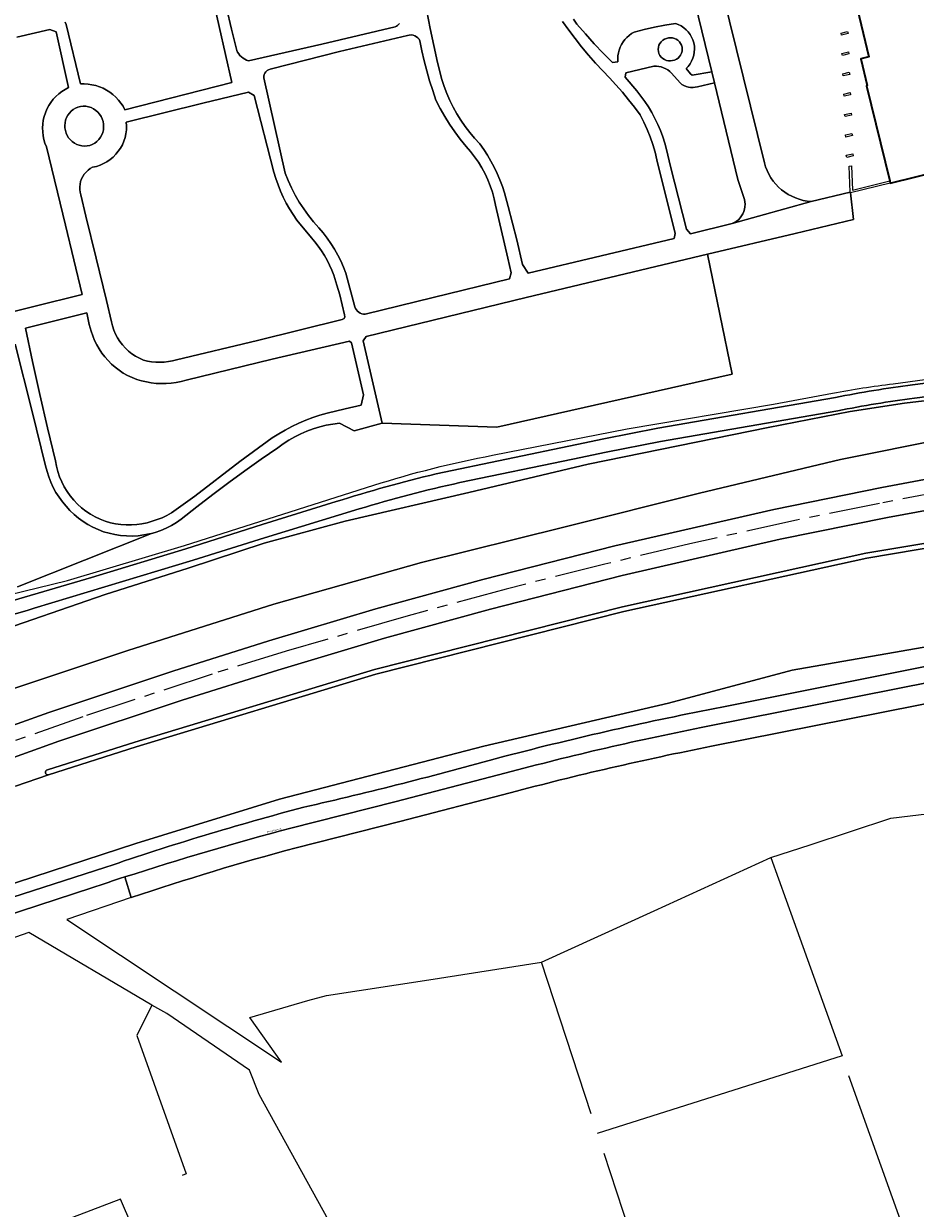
# Model space of a CAD drawing. Header units: metres. Extents: x 197700 to 204338, y 317132 to 325229.
# Tile 417 of 656: x 200906 to 201081, y 318689 to 318921. Entities that reach past the tile are written whole.
import ezdxf
from ezdxf.enums import TextEntityAlignment as Align

# ---------------------------------------------------------------- set-up
doc = ezdxf.new("R2010")
doc.units = ezdxf.units.M
doc.linetypes.add('AM-AS', pattern=[16, 10, -2, 2, -2])
for name, color, linetype, lineweight in [('B-WE-AM-AS_SPOOR-G', 10, 'AM-AS', 18), ('B-WE-GR-BEPLANTING_CULTUUR_BOSPLANTSOEN-GV', 90, 'Continuous', 18), ('B-WE-GR-BOS_LOOF-GV', 40, 'Continuous', 13), ('B-WE-GR-GRAS-GV', 60, 'Continuous', 13), ('B-WE-IE-TERREINAFSCHEIDING_KUNSTMATIG_HEKWERK-G', 20, 'IE-TERREINAFSCHEIDING-KUNSTMATIG', 18), ('B-WE-IE-TERREINAFSCHEIDING_KUNSTMATIG_MUUR-G', 90, 'IE-TERREINAFSCHEIDING-KUNSTMATIG-DICHT', 18), ('B-WE-OG-BEBOUWING-GV', 7, 'Continuous', 35), ('B-WE-OG-TERREIN_CULTUURSCHEIDING-GV', 7, 'Continuous', 18), ('B-WE-OG-TERREIN_ERF-GV', 7, 'Continuous', 18), ('B-WE-OG-TOPOGRAFIE-T18', 10, 'Continuous', 18), ('B-WE-OG-WATER_GREPPEL-GV', 160, 'Continuous', 18), ('B-WE-OG-WEG-GV', 7, 'Continuous', 18), ('B-WE-VH-VERHARDING_ASFALT-GV', 252, 'Continuous', 18), ('B-WE-VH-VERHARDING_HALFVERHARDING-GV', 252, 'Continuous', 18)]:
    doc.layers.add(name, color=color, linetype=linetype, lineweight=lineweight)
doc.styles.add('NLCS-ISO-M200-T18', font='NLCS-ISO.ttf', dxfattribs={"height": 0.36})
doc.linetypes.add('IE-TERREINAFSCHEIDING-KUNSTMATIG', pattern='A,4,[82,NLCS.SHX,S=0.75,R=90,X=0,Y=0],4,-2', length=10)
doc.linetypes.add('IE-TERREINAFSCHEIDING-KUNSTMATIG-DICHT', pattern='A,8,-1,[82,NLCS.SHX,S=0.75,R=90,X=0,Y=0],-1', length=10)

msp = doc.modelspace()

# ---------------------------------------------------------------- linework, layer by layer
at = {"layer": 'B-WE-AM-AS_SPOOR-G'}
msp.add_lwpolyline([(201334.499, 318851.432), (201275.287, 318849.166), (201243.394, 318847.756), (201206.819, 318845.335), (201178.77, 318842.707), (201156.926, 318840.227), (201132.675, 318836.967), (201103.228, 318832.383), (201087.95, 318829.675), (201073.56, 318826.955), (201057.281, 318823.647), (201036.345, 318819.034), (201019.605, 318815.027), (201000.23, 318810.138), (200980.562, 318804.768), (200957.03, 318797.915), (200942.503, 318793.444), (200917.088, 318785.065), (200891.846, 318776.163), (200872.012, 318768.62), (200835.228, 318754.104), (200701.474, 318699.68)], dxfattribs=at)
at = {"layer": 'B-WE-GR-BEPLANTING_CULTUUR_BOSPLANTSOEN-GV'}
for points in [[(201201.556, 318823.328), (201202.956, 318823.565), (201209.391, 318828.548), (201193.338, 318832.968), (201167.269, 318829.789), (201111.414, 318822.986), (201071.085, 318816.211), (201023.341, 318805.704), (200974.671, 318793.407), (200927.602, 318779.129), (200910.376, 318773.69), (200903.863, 318771.437)], [(200902.919, 318770.128), (200861.597, 318755.313), (200824.008, 318741.624), (200800.591, 318733.18), (200758.067, 318716.556), (200748.56, 318712.17), (200738.648, 318708.18), (200742.749, 318696.423), (200748.767, 318698.61), (200784.159, 318712.402), (200823.306, 318725.894), (200855.241, 318735.914), (200890.814, 318748.21), (200927.515, 318760.204), (200955.748, 318768.883), (200995.834, 318779.295), (201032.13, 318787.72), (201056.408, 318794.235), (201111.948, 318803.871), (201137.59, 318808.507), (201158.796, 318813.297), (201184.797, 318818.582), (201197.979, 318822.724), (201201.556, 318823.328)]]:
    msp.add_lwpolyline(points, dxfattribs=at)
at = {"layer": 'B-WE-GR-BOS_LOOF-GV'}
for points in [[(201099.039, 318849.07), (201078.456, 318846.61), (201067.773, 318844.981), (201051.674, 318841.866), (201016.366, 318834.679), (200992.886, 318829.071), (200968.628, 318823.459), (200952.716, 318819.17), (200937.798, 318814.231), (200921.484, 318809.043), (200898.313, 318801.105)], [(200772.208, 318738.952), (200780.402, 318741.45), (200789.014, 318744.108), (200805.026, 318750.63), (200821.05, 318758.217), (200836.431, 318764.568), (200867.424, 318776.5), (200890.667, 318785.578), (200896.727, 318788.286), (200898.372, 318788.89), (200925.966, 318798.103), (200954.64, 318807.175), (200983.642, 318815.36), (201011.543, 318822.279), (201038.221, 318828.993), (201065.913, 318835.582), (201107.347, 318843.889)], [(201107.347, 318843.889), (201065.913, 318835.582), (201038.221, 318828.993), (201011.543, 318822.279), (200983.642, 318815.36), (200954.64, 318807.175), (200925.966, 318798.103), (200898.372, 318788.89), (200896.727, 318788.286), (200890.667, 318785.578), (200867.424, 318776.5), (200836.431, 318764.568), (200821.05, 318758.217), (200805.026, 318750.63), (200789.014, 318744.108), (200780.402, 318741.45), (200772.208, 318738.952)], [(200748.624, 318722.023), (200776.701, 318734.078), (200783.779, 318737.117), (200803.322, 318744.367), (200845.215, 318761.244), (200869.561, 318770.893), (200891.717, 318779.207), (200910.422, 318785.931), (200934.778, 318794.041), (200953.651, 318799.948), (200974.683, 318806.263), (200995.638, 318812.013), (201021.613, 318818.652), (201052.78, 318825.784), (201074.019, 318830.083), (201089.756, 318832.989)], [(200910.152, 318774.647), (200927.312, 318780.065), (200974.408, 318794.352), (201023.116, 318806.658), (201070.898, 318817.174), (201111.274, 318823.956), (201167.151, 318830.762), (201193.25, 318833.945)], [(201105.065, 318829.655), (201075.159, 318824.192), (201054.044, 318819.918), (201023.025, 318812.82), (200997.175, 318806.213), (200976.34, 318800.496), (200955.41, 318794.211), (200936.622, 318788.331), (200912.385, 318780.261), (200893.786, 318773.575), (200871.72, 318765.294), (200847.441, 318755.672), (200805.577, 318738.807), (200780.854, 318728.012), (200780.847, 318728.009), (200774.209, 318725.111), (200799.81, 318735.124), (200839.052, 318750.213), (200902.468, 318773.075)], [(200903.863, 318771.437), (200910.376, 318773.69)]]:
    msp.add_lwpolyline(points, dxfattribs=at)
msp.add_lwpolyline([(200910.376, 318773.69, -0.9701131), (200910.152, 318774.647)], format="xyb", dxfattribs=at)
at = {"layer": 'B-WE-GR-GRAS-GV'}
for points in [[(201198.541, 318812.039), (201143.697, 318799.833), (201121.507, 318795.347), (201040.593, 318779.269)], [(201001.027, 318770.131), (200979.37, 318764.486), (200958.99, 318759.328)], [(200918.879, 318751.488), (200862.773, 318733.173), (200864.227, 318729.401), (200891.598, 318658.361)], [(200926.639, 318749.578), (200925.34, 318753.607)]]:
    msp.add_lwpolyline(points, dxfattribs=at)
for points in [[(201040.593, 318779.269, 0.0164054), (201001.027, 318770.131)], [(200958.99, 318759.328, 0.0155715), (200926.639, 318749.578)], [(200925.34, 318753.607, 0.0026048), (200918.879, 318751.488)]]:
    msp.add_lwpolyline(points, format="xyb", dxfattribs=at)
at = {"layer": 'B-WE-IE-TERREINAFSCHEIDING_KUNSTMATIG_HEKWERK-G'}
for points in [[(201076.259, 318850.455), (201096.825, 318853.222), (201113.912, 318855.599)], [(200997.574, 318836.402), (201024.006, 318841.582), (201052.738, 318846.467), (201064.358, 318848.569)], [(200891.02, 318806.207), (200914.136, 318811.788), (200937.109, 318818.685), (200974.283, 318830.527)], [(200926.639, 318749.578), (200913.984, 318745.273), (200956.098, 318717.249), (200949.898, 318726.014), (200961.317, 318729.357), (200964.98, 318730.343), (200985.042, 318733.433), (201007.182, 318736.881), (201029.307, 318746.952), (201052.217, 318757.429), (201059.943, 318759.944), (201075.754, 318765.166), (201095.854, 318767.587), (201103.467, 318748.759), (201114.181, 318722.556), (201131.15, 318681.167), (201116.459, 318676.955)], [(201052.217, 318757.429), (201056.717, 318744.882), (201066.201, 318718.511), (201018.102, 318703.229)], [(200930.661, 318728.429), (200906.516, 318742.738), (200881.248, 318733.889)], [(201016.923, 318707.134), (201007.182, 318736.881)], [(200933.028, 318670.606), (200924.485, 318690.355), (200902.053, 318681.803), (200882.821, 318733.007), (200874.761, 318730.242), (200871.622, 318729.188), (200870.106, 318728.604)], [(200930.661, 318728.429), (200927.691, 318722.494), (200937.382, 318695.324), (200936.643, 318694.986)], [(201028.489, 318653.599), (201012.892, 318649.51), (200984.208, 318642.062), (200977.94, 318663.442), (200951.721, 318710.913), (200949.842, 318715.69), (200933.601, 318726.815), (200930.661, 318728.429)], [(201082.948, 318671.595), (201080.238, 318679.118), (201067.567, 318714.591)], [(201019.409, 318699.364), (201025.613, 318680.414), (201033.87, 318654.859), (201028.489, 318653.599)]]:
    msp.add_lwpolyline(points, dxfattribs=at)
for points in [[(201064.358, 318848.569, -0.0173141), (201076.259, 318850.455)], [(200974.283, 318830.527, -0.0303618), (200997.574, 318836.402)]]:
    msp.add_lwpolyline(points, format="xyb", dxfattribs=at)
at = {"layer": 'B-WE-IE-TERREINAFSCHEIDING_KUNSTMATIG_MUUR-G'}
for points in [[(201066.114, 318918.893), (201066.019, 318919.299), (201067.281, 318919.608), (201067.383, 318919.19)], [(201066.291, 318914.892), (201066.188, 318915.299), (201067.457, 318915.606), (201067.552, 318915.211)], [(201066.451, 318910.894), (201066.359, 318911.301), (201067.621, 318911.605), (201067.723, 318911.182)], [(201066.623, 318906.886), (201066.523, 318907.296), (201067.791, 318907.599), (201067.888, 318907.194)], [(201066.791, 318902.883), (201066.7, 318903.294), (201067.968, 318903.6), (201068.073, 318903.167)], [(201066.956, 318898.88), (201066.857, 318899.292), (201068.125, 318899.594), (201068.223, 318899.184)], [(201067.125, 318894.884), (201067.026, 318895.296), (201068.297, 318895.595), (201068.393, 318895.189)]]:
    msp.add_lwpolyline(points, close=True, dxfattribs=at)
for points in [[(201067.824, 318888.076), (201067.598, 318893.191), (201068.028, 318893.21), (201068.237, 318888.465), (201075.571, 318890.254)], [(201075.672, 318889.841), (201067.84, 318887.936)], [(201067.824, 318888.076), (201067.83, 318887.934), (201067.84, 318887.936)]]:
    msp.add_lwpolyline(points, dxfattribs=at)
at = {"layer": 'B-WE-OG-BEBOUWING-GV'}
msp.add_lwpolyline([(201068.822, 318925.546), (201071.46, 318914.649), (201069.884, 318914.251), (201071.166, 318908.977), (201071.012, 318908.937), (201075.571, 318890.254), (201075.672, 318889.841), (201085.477, 318892.231), (201084.577, 318896.062), (201091.935, 318897.841), (201092.869, 318894.044), (201107.43, 318897.596), (201105.628, 318904.999), (201096.188, 318943.767)], dxfattribs=at)
at = {"layer": 'B-WE-OG-TERREIN_CULTUURSCHEIDING-GV'}
for points in [[(201131.171, 318854.134), (201119.147, 318852.675), (201111.591, 318851.621), (201080.408, 318847.597)], [(200889.019, 318801.801), (200889.828, 318800.92), (200891.136, 318799.497), (200887.023, 318798.13), (200898.313, 318801.105), (200921.484, 318809.043), (200937.798, 318814.231), (200952.716, 318819.17), (200968.628, 318823.459), (200992.886, 318829.071), (201016.366, 318834.679), (201051.674, 318841.866), (201067.773, 318844.981), (201078.456, 318846.61), (201099.039, 318849.07)], [(201065.361, 318845.135), (201030.529, 318839.114), (201019.898, 318837.026), (201013.354, 318835.628), (200991.14, 318831.035)], [(200971.378, 318825.871), (200952.776, 318820.193), (200938.79, 318815.782), (200907.538, 318806.356)], [(201197.672, 318815.943), (201142.866, 318803.746), (201120.721, 318799.269), (201039.821, 318783.194)], [(201040.593, 318779.269), (201121.507, 318795.347), (201143.697, 318799.833), (201198.541, 318812.039)], [(201000, 318773.997), (200998.755, 318773.664), (200978.376, 318768.36), (200957.962, 318763.194)], [(200958.99, 318759.328), (200979.37, 318764.486), (201001.027, 318770.131)], [(200925.34, 318753.607), (200926.639, 318749.578)]]:
    msp.add_lwpolyline(points, dxfattribs=at)
for points in [[(201080.408, 318847.597, 0.0187504), (201065.361, 318845.135)], [(200991.14, 318831.035, 0.0200449), (200971.378, 318825.871)], [(200907.538, 318806.356, -0.0246848), (200889.019, 318801.801)], [(201039.821, 318783.194, 0.0163994), (201000, 318773.997)], [(201001.027, 318770.131, -0.0164054), (201040.593, 318779.269)], [(200957.962, 318763.194, 0.0129807), (200925.34, 318753.607)], [(200926.639, 318749.578, -0.0155715), (200958.99, 318759.328)]]:
    msp.add_lwpolyline(points, format="xyb", dxfattribs=at)
at = {"layer": 'B-WE-OG-TERREIN_ERF-GV'}
for points in [[(201096.188, 318943.767), (201105.628, 318904.999), (201107.43, 318897.596), (201092.869, 318894.044), (201085.477, 318892.231), (201075.672, 318889.841), (201075.571, 318890.254), (201071.012, 318908.937), (201071.166, 318908.977), (201069.884, 318914.251), (201071.46, 318914.649), (201068.822, 318925.546)], [(201013.459, 318922.03), (201014.133, 318921.075), (201015.795, 318919.116), (201017.511, 318917.203), (201019.279, 318915.338), (201021.097, 318913.522), (201022.161, 318913.652), (201022.148, 318914.238), (201022.19, 318914.823), (201022.289, 318915.401), (201022.442, 318915.968), (201022.648, 318916.516), (201022.906, 318917.043), (201023.213, 318917.543), (201023.566, 318918.011), (201023.962, 318918.443), (201024.397, 318918.836), (201024.868, 318919.185), (201025.371, 318919.487), (201027.372, 318920.002), (201029.39, 318920.453), (201031.422, 318920.841), (201033.466, 318921.164), (201034.042, 318920.959), (201034.591, 318920.687), (201035.104, 318920.354), (201035.575, 318919.963), (201035.997, 318919.519), (201036.364, 318919.03), (201036.671, 318918.5), (201036.915, 318917.939), (201037.091, 318917.353), (201037.197, 318916.75), (201037.232, 318916.139), (201037.195, 318915.528), (201037.087, 318914.925), (201036.91, 318914.34), (201036.665, 318913.779), (201036.357, 318913.25), (201035.988, 318912.761), (201035.565, 318912.319), (201036.438, 318911.31), (201036.803, 318911.031), (201040.623, 318911.674), (201033.346, 318941.556)], [(201033.346, 318941.556), (201040.623, 318911.674), (201041.154, 318909.492), (201045.762, 318890.571), (201047.026, 318886.634), (201047.125, 318886.159), (201047.164, 318885.675), (201047.143, 318885.19), (201047.064, 318884.711), (201046.925, 318884.246), (201046.731, 318883.801), (201046.483, 318883.384), (201046.186, 318883), (201045.844, 318882.655), (201045.462, 318882.356), (201045.046, 318882.105), (201044.603, 318881.907), (201060.152, 318886.228), (201059.362, 318886.31), (201058.58, 318886.454), (201057.812, 318886.658), (201057.062, 318886.921), (201056.335, 318887.242), (201055.635, 318887.619), (201054.967, 318888.049), (201054.335, 318888.53), (201053.742, 318889.059), (201053.192, 318889.632), (201052.688, 318890.247), (201052.234, 318890.899), (201051.832, 318891.585), (201051.485, 318892.299), (201051.195, 318893.039), (201050.963, 318893.799), (201039.956, 318938.407)], [(201039.956, 318938.407), (201050.963, 318893.799), (201051.195, 318893.039), (201051.485, 318892.299), (201051.832, 318891.585), (201052.234, 318890.899), (201052.688, 318890.247), (201053.192, 318889.632), (201053.742, 318889.059), (201054.335, 318888.53), (201054.967, 318888.049), (201055.635, 318887.619), (201056.335, 318887.242), (201057.062, 318886.921), (201057.812, 318886.658), (201058.58, 318886.454), (201059.362, 318886.31), (201060.152, 318886.228), (201067.824, 318888.076), (201067.84, 318887.936), (201068.451, 318882.699), (201056.975, 318879.973), (201039.783, 318875.875), (201044.595, 318852.358), (200998.394, 318841.897), (200975.898, 318842.709), (200970.429, 318841.216), (200967.535, 318842.701), (200966.221, 318842.527), (200964.919, 318842.281), (200963.632, 318841.964), (200962.365, 318841.576), (200961.12, 318841.119), (200959.903, 318840.594), (200958.716, 318840.003), (200957.564, 318839.348), (200956.449, 318838.63), (200955.376, 318837.852), (200952.148, 318835.618), (200948.949, 318833.344), (200945.78, 318831.028), (200942.641, 318828.672), (200939.532, 318826.276), (200936.454, 318823.839), (200935.508, 318823.188), (200934.52, 318822.603), (200933.494, 318822.087), (200932.435, 318821.642), (200931.348, 318821.27), (200930.618, 318821.075), (200904.278, 318810.555)], [(200942.652, 318926.132), (200946.391, 318909.573), (200925.39, 318904.251), (200925.018, 318904.919), (200924.592, 318905.555), (200924.115, 318906.153), (200923.59, 318906.709), (200923.02, 318907.22), (200922.41, 318907.681), (200921.764, 318908.091), (200921.086, 318908.445), (200920.381, 318908.742), (200919.653, 318908.98), (200918.909, 318909.156), (200918.153, 318909.269), (200917.39, 318909.32), (200916.625, 318909.307), (200913.868, 318920.946), (200913.655, 318921.42)], [(200913.655, 318921.42), (200913.868, 318920.946), (200916.625, 318909.307), (200917.39, 318909.32), (200918.153, 318909.269), (200918.909, 318909.156), (200919.653, 318908.98), (200920.381, 318908.742), (200921.086, 318908.445), (200921.764, 318908.091), (200922.41, 318907.681), (200923.02, 318907.22), (200923.59, 318906.709), (200924.115, 318906.153), (200924.592, 318905.555), (200925.018, 318904.919), (200925.39, 318904.251), (200946.391, 318909.573), (200942.652, 318926.132)], [(200979.282, 318921.179), (200979.123, 318920.955), (200978.923, 318920.769), (200978.688, 318920.627), (200978.43, 318920.537), (200971.25, 318918.818), (200964.061, 318917.134), (200956.864, 318915.485), (200949.659, 318913.872), (200949.28, 318913.988), (200948.917, 318914.15), (200948.575, 318914.354), (200948.261, 318914.598), (200947.977, 318914.877), (200947.729, 318915.188), (200947.52, 318915.527), (200947.353, 318915.888), (200946.328, 318920.055), (200945.32, 318924.23)], [(200945.32, 318924.23), (200946.328, 318920.055), (200947.353, 318915.888), (200947.52, 318915.527), (200947.729, 318915.188), (200947.977, 318914.877), (200948.261, 318914.598), (200948.575, 318914.354), (200948.917, 318914.15), (200949.28, 318913.988), (200949.659, 318913.872), (200956.864, 318915.485), (200964.061, 318917.134), (200971.25, 318918.818), (200978.43, 318920.537), (200978.688, 318920.627), (200978.923, 318920.769), (200979.123, 318920.955), (200979.282, 318921.179)], [(201011.33, 318921.593), (201012.527, 318919.883), (201013.771, 318918.206), (201015.063, 318916.566), (201016.4, 318914.962), (201017.782, 318913.396), (201019.208, 318911.869), (201020.525, 318910.503), (201021.809, 318909.106), (201023.058, 318907.677), (201024.271, 318906.217), (201025.448, 318904.728), (201026.588, 318903.211), (201027.287, 318901.807), (201027.926, 318900.374), (201028.504, 318898.916), (201029.02, 318897.435), (201029.473, 318895.933), (201029.862, 318894.414), (201033.438, 318879.964), (201033.238, 318878.941), (201004.553, 318872.174), (201003.478, 318873.864), (201002.354, 318878.725), (201000.667, 318885.231), (200999.94, 318887.901), (200999.508, 318889.193), (200999.023, 318890.466), (200998.485, 318891.717), (200997.896, 318892.945), (200997.256, 318894.147), (200996.567, 318895.322), (200995.83, 318896.467), (200995.046, 318897.581), (200994.045, 318898.669), (200993.096, 318899.803), (200992.201, 318900.98), (200991.362, 318902.197), (200990.581, 318903.452), (200989.859, 318904.743), (200989.198, 318906.065), (200988.599, 318907.417), (200988.064, 318908.795), (200987.595, 318910.197), (200986.778, 318913.521), (200986.021, 318916.86), (200985.323, 318920.212), (200984.685, 318923.577)], [(200984.685, 318923.577), (200985.323, 318920.212), (200986.021, 318916.86), (200986.778, 318913.521), (200987.595, 318910.197), (200988.064, 318908.795), (200988.599, 318907.417), (200989.198, 318906.065), (200989.859, 318904.743), (200990.581, 318903.452), (200991.362, 318902.197), (200992.201, 318900.98), (200993.096, 318899.803), (200994.045, 318898.669), (200995.046, 318897.581), (200995.83, 318896.467), (200996.567, 318895.322), (200997.256, 318894.147), (200997.896, 318892.945), (200998.485, 318891.717), (200999.023, 318890.466), (200999.508, 318889.193), (200999.94, 318887.901), (201000.667, 318885.231), (201002.354, 318878.725), (201003.478, 318873.864), (201004.553, 318872.174), (201033.238, 318878.941), (201033.438, 318879.964), (201029.862, 318894.414), (201029.473, 318895.933), (201029.02, 318897.435), (201028.504, 318898.916), (201027.926, 318900.374), (201027.287, 318901.807), (201026.588, 318903.211), (201025.448, 318904.728), (201024.271, 318906.217), (201023.058, 318907.677), (201021.809, 318909.106), (201020.525, 318910.503), (201019.208, 318911.869), (201017.782, 318913.396), (201016.4, 318914.962), (201015.063, 318916.566), (201013.771, 318918.206), (201012.527, 318919.883), (201011.33, 318921.593)], [(200903.826, 318858.226), (200907.172, 318844.98), (200909.806, 318834.309), (200910.079, 318833.22), (200910.42, 318832.152), (200910.829, 318831.107), (200911.303, 318830.09), (200911.84, 318829.105), (200912.439, 318828.156), (200913.097, 318827.247), (200913.812, 318826.382), (200914.58, 318825.563), (200915.398, 318824.795), (200916.263, 318824.081), (200917.172, 318823.422), (200918.121, 318822.823), (200919.106, 318822.285), (200920.123, 318821.811), (200921.169, 318821.402), (200922.271, 318821.077), (200923.393, 318820.829), (200924.529, 318820.657), (200925.674, 318820.564), (200926.823, 318820.549), (200927.97, 318820.612), (200929.11, 318820.754), (200930.238, 318820.974), (200930.618, 318821.075), (200931.348, 318821.27), (200932.435, 318821.642), (200933.494, 318822.087), (200934.52, 318822.603), (200935.508, 318823.188), (200936.454, 318823.839), (200939.532, 318826.276), (200942.641, 318828.672), (200945.78, 318831.028), (200948.949, 318833.344), (200952.148, 318835.618), (200955.376, 318837.852), (200956.449, 318838.63), (200957.564, 318839.348), (200958.716, 318840.003), (200959.903, 318840.594), (200961.12, 318841.119), (200962.365, 318841.576), (200963.632, 318841.964), (200964.919, 318842.281), (200966.221, 318842.527), (200967.535, 318842.701), (200970.429, 318841.216), (200975.898, 318842.709), (200972.145, 318858.874), (200972.754, 318859.689), (201004.178, 318867.358), (201029.604, 318873.449), (201039.783, 318875.875), (201056.975, 318879.973), (201068.451, 318882.699), (201067.84, 318887.936), (201067.824, 318888.076), (201060.152, 318886.228), (201044.603, 318881.907), (201036.467, 318879.869), (201035.629, 318880.762), (201032.514, 318893.086), (201031.753, 318896.46), (201031.398, 318897.711), (201030.99, 318898.945), (201030.529, 318900.16), (201030.015, 318901.355), (201029.451, 318902.525), (201028.836, 318903.671), (201028.172, 318904.788), (201027.46, 318905.876), (201026.702, 318906.932), (201025.898, 318907.954), (201023.609, 318910.656), (201023.746, 318911.503), (201029.27, 318912.771), (201029.746, 318912.783), (201030.221, 318912.74), (201030.687, 318912.643), (201031.14, 318912.494), (201031.572, 318912.295), (201031.98, 318912.047), (201032.356, 318911.755), (201032.697, 318911.422), (201034.41, 318909.512), (201034.767, 318909.227), (201035.159, 318908.986), (201035.58, 318908.8), (201036.022, 318908.671), (201036.476, 318908.603), (201036.935, 318908.596), (201037.39, 318908.65), (201037.834, 318908.765), (201041.154, 318909.492), (201040.623, 318911.674), (201036.803, 318911.031), (201036.438, 318911.31), (201035.565, 318912.319), (201035.988, 318912.761), (201036.357, 318913.25), (201036.665, 318913.779), (201036.91, 318914.34), (201037.087, 318914.925), (201037.195, 318915.528), (201037.232, 318916.139), (201037.197, 318916.75), (201037.091, 318917.353), (201036.915, 318917.939), (201036.671, 318918.5), (201036.364, 318919.03), (201035.997, 318919.519), (201035.575, 318919.963), (201035.104, 318920.354), (201034.591, 318920.687), (201034.042, 318920.959), (201033.466, 318921.164), (201031.422, 318920.841), (201029.39, 318920.453), (201027.372, 318920.002), (201025.371, 318919.487), (201024.868, 318919.185), (201024.397, 318918.836), (201023.962, 318918.443), (201023.566, 318918.011), (201023.213, 318917.543), (201022.906, 318917.043), (201022.648, 318916.516), (201022.442, 318915.968), (201022.289, 318915.401), (201022.19, 318914.823), (201022.148, 318914.238), (201022.161, 318913.652), (201021.097, 318913.522), (201019.279, 318915.338), (201017.511, 318917.203), (201015.795, 318919.116), (201014.133, 318921.075), (201013.459, 318922.03)], [(200904.176, 318918.479), (200910.613, 318920.024), (200911.879, 318919.524), (200914.323, 318908.592), (200913.645, 318908.239), (200913, 318907.828), (200912.393, 318907.364), (200911.828, 318906.849), (200911.309, 318906.288), (200910.841, 318905.684), (200910.426, 318905.042), (200910.068, 318904.367), (200909.769, 318903.664), (200909.532, 318902.937), (200909.358, 318902.193), (200909.249, 318901.436), (200909.205, 318900.673), (200909.228, 318899.909), (200909.315, 318899.15), (200909.468, 318898.401), (200909.684, 318897.667), (200909.963, 318896.956), (200913.718, 318881.604), (200916.954, 318867.964), (200897.947, 318863.269)], [(200897.947, 318863.269), (200916.954, 318867.964), (200913.718, 318881.604), (200909.963, 318896.956), (200909.684, 318897.667), (200909.468, 318898.401), (200909.315, 318899.15), (200909.228, 318899.909), (200909.205, 318900.673), (200909.249, 318901.436), (200909.358, 318902.193), (200909.532, 318902.937), (200909.769, 318903.664), (200910.068, 318904.367), (200910.426, 318905.042), (200910.841, 318905.684), (200911.309, 318906.288), (200911.828, 318906.849), (200912.393, 318907.364), (200913, 318907.828), (200913.645, 318908.239), (200914.323, 318908.592), (200911.879, 318919.524), (200910.613, 318920.024), (200904.176, 318918.479)], [(200904.278, 318810.555), (200930.618, 318821.075), (200930.238, 318820.974), (200929.11, 318820.754), (200927.97, 318820.612), (200926.823, 318820.549), (200925.674, 318820.564), (200924.529, 318820.657), (200923.393, 318820.829), (200922.271, 318821.077), (200921.169, 318821.402), (200920.123, 318821.811), (200919.106, 318822.285), (200918.121, 318822.823), (200917.172, 318823.422), (200916.263, 318824.081), (200915.398, 318824.795), (200914.58, 318825.563), (200913.812, 318826.382), (200913.097, 318827.247), (200912.439, 318828.156), (200911.84, 318829.105), (200911.303, 318830.09), (200910.829, 318831.107), (200910.42, 318832.152), (200910.079, 318833.22), (200909.806, 318834.309), (200907.172, 318844.98), (200903.826, 318858.226)], [(201080.048, 318850.226), (201111.238, 318854.251), (201117.625, 318855.141), (201118.786, 318855.303)], [(200986.485, 318832.745), (201014.136, 318838.532), (201019.418, 318839.635), (201030.048, 318841.723), (201064.895, 318847.747)], [(200903.416, 318807.876), (200918.787, 318812.405), (200937.367, 318818.029), (200952.346, 318822.827), (200966.838, 318827.306)]]:
    msp.add_lwpolyline(points, dxfattribs=at)
for points in [[(200970.532, 318865.53), (200968.759, 318872.138), (200968.286, 318873.356), (200967.755, 318874.549), (200967.168, 318875.716), (200966.527, 318876.854), (200965.831, 318877.96), (200965.085, 318879.032), (200964.288, 318880.067), (200963.442, 318881.063), (200962.398, 318882.258), (200961.413, 318883.501), (200960.488, 318884.791), (200959.627, 318886.124), (200958.832, 318887.496), (200958.103, 318888.905), (200957.444, 318890.347), (200956.855, 318891.818), (200952.642, 318910.502), (200952.655, 318910.825), (200952.73, 318911.14), (200952.866, 318911.434), (200953.056, 318911.696), (200953.294, 318911.915), (200953.571, 318912.084), (200953.875, 318912.196), (200954.195, 318912.246), (200960.84, 318913.982), (200967.501, 318915.654), (200974.178, 318917.262), (200980.868, 318918.806), (200981.224, 318918.897), (200981.59, 318918.92), (200981.954, 318918.874), (200982.303, 318918.762), (200982.626, 318918.586), (200982.909, 318918.354), (200983.144, 318918.073), (200983.323, 318917.754), (200983.716, 318915.783), (200984.162, 318913.823), (200984.661, 318911.876), (200985.211, 318909.945), (200985.814, 318908.03), (200986.467, 318906.133), (200987.287, 318904.514), (200988.176, 318902.932), (200989.133, 318901.39), (200990.156, 318899.892), (200991.244, 318898.439), (200992.393, 318897.036), (200993.254, 318896.051), (200994.058, 318895.02), (200994.803, 318893.944), (200995.484, 318892.828), (200996.102, 318891.675), (200996.652, 318890.488), (200997.135, 318889.273), (200997.547, 318888.031), (200997.889, 318886.769), (200998.158, 318885.489), (201000.569, 318875.085), (201001.214, 318872.233), (201000.932, 318871.06), (200985.941, 318867.4), (200972.56, 318864.084), (200972.228, 318864.106), (200971.904, 318864.181), (200971.595, 318864.305), (200971.31, 318864.476), (200971.055, 318864.69), (200970.837, 318864.941), (200970.662, 318865.223)], [(200970.532, 318865.53), (200970.662, 318865.223), (200970.837, 318864.941), (200971.055, 318864.69), (200971.31, 318864.476), (200971.595, 318864.305), (200971.904, 318864.181), (200972.228, 318864.106), (200972.56, 318864.084), (200985.941, 318867.4), (201000.932, 318871.06), (201001.214, 318872.233), (201000.569, 318875.085), (200998.158, 318885.489), (200997.889, 318886.769), (200997.547, 318888.031), (200997.135, 318889.273), (200996.652, 318890.488), (200996.102, 318891.675), (200995.484, 318892.828), (200994.803, 318893.944), (200994.058, 318895.02), (200993.254, 318896.051), (200992.393, 318897.036), (200991.244, 318898.439), (200990.156, 318899.892), (200989.133, 318901.39), (200988.176, 318902.932), (200987.287, 318904.514), (200986.467, 318906.133), (200985.814, 318908.03), (200985.211, 318909.945), (200984.661, 318911.876), (200984.162, 318913.823), (200983.716, 318915.783), (200983.323, 318917.754), (200983.144, 318918.073), (200982.909, 318918.354), (200982.626, 318918.586), (200982.303, 318918.762), (200981.954, 318918.874), (200981.59, 318918.92), (200981.224, 318918.897), (200980.868, 318918.806), (200974.178, 318917.262), (200967.501, 318915.654), (200960.84, 318913.982), (200954.195, 318912.246), (200953.875, 318912.196), (200953.571, 318912.084), (200953.294, 318911.915), (200953.056, 318911.696), (200952.866, 318911.434), (200952.73, 318911.14), (200952.655, 318910.825), (200952.642, 318910.502), (200956.855, 318891.818), (200957.444, 318890.347), (200958.103, 318888.905), (200958.832, 318887.496), (200959.627, 318886.124), (200960.488, 318884.791), (200961.413, 318883.501), (200962.398, 318882.258), (200963.442, 318881.063), (200964.288, 318880.067), (200965.085, 318879.032), (200965.831, 318877.96), (200966.527, 318876.854), (200967.168, 318875.716), (200967.755, 318874.549), (200968.286, 318873.356), (200968.759, 318872.138)], [(201032.108, 318918.337), (201032.504, 318918.381), (201032.902, 318918.355), (201033.289, 318918.26), (201033.653, 318918.098), (201033.983, 318917.874), (201034.269, 318917.596), (201034.501, 318917.273), (201034.673, 318916.913), (201034.78, 318916.529), (201034.817, 318916.132), (201034.783, 318915.735), (201034.681, 318915.35), (201034.512, 318914.989), (201034.283, 318914.663), (201033.999, 318914.382), (201033.671, 318914.156), (201033.309, 318913.991), (201032.923, 318913.892), (201032.517, 318913.828), (201032.106, 318913.839), (201031.704, 318913.925), (201031.324, 318914.081), (201030.979, 318914.303), (201030.68, 318914.584), (201030.436, 318914.915), (201030.256, 318915.284), (201030.145, 318915.68), (201030.108, 318916.089), (201030.146, 318916.498), (201030.256, 318916.894), (201030.437, 318917.263), (201030.681, 318917.593), (201030.981, 318917.874), (201031.326, 318918.096), (201031.706, 318918.252)], [(201032.108, 318918.337), (201031.706, 318918.252), (201031.326, 318918.096), (201030.981, 318917.874), (201030.681, 318917.593), (201030.437, 318917.263), (201030.256, 318916.894), (201030.146, 318916.498), (201030.108, 318916.089), (201030.145, 318915.68), (201030.256, 318915.284), (201030.436, 318914.915), (201030.68, 318914.584), (201030.979, 318914.303), (201031.324, 318914.081), (201031.704, 318913.925), (201032.106, 318913.839), (201032.517, 318913.828), (201032.923, 318913.892), (201033.309, 318913.991), (201033.671, 318914.156), (201033.999, 318914.382), (201034.283, 318914.663), (201034.512, 318914.989), (201034.681, 318915.35), (201034.783, 318915.735), (201034.817, 318916.132), (201034.78, 318916.529), (201034.673, 318916.913), (201034.501, 318917.273), (201034.269, 318917.596), (201033.983, 318917.874), (201033.653, 318918.098), (201033.289, 318918.26), (201032.902, 318918.355), (201032.504, 318918.381)], [(201044.603, 318881.907), (201045.046, 318882.105), (201045.462, 318882.356), (201045.844, 318882.655), (201046.186, 318883), (201046.483, 318883.384), (201046.731, 318883.801), (201046.925, 318884.246), (201047.064, 318884.711), (201047.143, 318885.19), (201047.164, 318885.675), (201047.125, 318886.159), (201047.026, 318886.634), (201045.762, 318890.571), (201041.154, 318909.492), (201037.834, 318908.765), (201037.39, 318908.65), (201036.935, 318908.596), (201036.476, 318908.603), (201036.022, 318908.671), (201035.58, 318908.8), (201035.159, 318908.986), (201034.767, 318909.227), (201034.41, 318909.512), (201032.697, 318911.422), (201032.356, 318911.755), (201031.98, 318912.047), (201031.572, 318912.295), (201031.14, 318912.494), (201030.687, 318912.643), (201030.221, 318912.74), (201029.746, 318912.783), (201029.27, 318912.771), (201023.746, 318911.503), (201023.609, 318910.656), (201025.898, 318907.954), (201026.702, 318906.932), (201027.46, 318905.876), (201028.172, 318904.788), (201028.836, 318903.671), (201029.451, 318902.525), (201030.015, 318901.355), (201030.529, 318900.16), (201030.99, 318898.945), (201031.398, 318897.711), (201031.753, 318896.46), (201032.514, 318893.086), (201035.629, 318880.762), (201036.467, 318879.869)], [(200917.744, 318892.003), (200918.136, 318892.371), (200918.57, 318892.69), (200919.037, 318892.956), (200919.778, 318893.126), (200920.499, 318893.365), (200921.194, 318893.67), (200921.858, 318894.039), (200922.485, 318894.469), (200923.068, 318894.955), (200923.603, 318895.494), (200924.085, 318896.081), (200924.51, 318896.711), (200924.874, 318897.378), (200925.175, 318898.076), (200925.408, 318898.799), (200925.573, 318899.541), (200925.667, 318900.295), (200925.69, 318901.055), (200925.642, 318901.813), (200940.691, 318905.532), (200949.632, 318907.666), (200950.738, 318907.015), (200954.631, 318891.982), (200955.01, 318890.726), (200955.445, 318889.488), (200955.934, 318888.27), (200956.477, 318887.076), (200957.072, 318885.907), (200957.718, 318884.766), (200958.415, 318883.654), (200959.16, 318882.575), (200961.99, 318879.093), (200962.695, 318878.279), (200963.359, 318877.43), (200963.981, 318876.551), (200964.56, 318875.642), (200965.094, 318874.706), (200965.581, 318873.745), (200966.022, 318872.762), (200966.414, 318871.758), (200967.019, 318869.83), (200967.569, 318867.885), (200968.065, 318865.926), (200968.506, 318863.953), (200968.537, 318863.553), (200968.438, 318863.248), (200968.06, 318863.043), (200951.395, 318858.954), (200935.522, 318855.133), (200934.722, 318854.933), (200933.91, 318854.787), (200933.091, 318854.698), (200932.267, 318854.664), (200931.443, 318854.687), (200930.622, 318854.767), (200929.809, 318854.902), (200929.007, 318855.092), (200928.227, 318855.436), (200927.48, 318855.844), (200926.77, 318856.314), (200926.101, 318856.841), (200925.48, 318857.423), (200924.909, 318858.055), (200924.394, 318858.733), (200923.938, 318859.451), (200923.543, 318860.206), (200923.214, 318860.991), (200922.952, 318861.8), (200922.759, 318862.629), (200921.747, 318866.778), (200919.727, 318875.076), (200917.712, 318883.367), (200916.707, 318887.507), (200916.576, 318888.028), (200916.507, 318888.561), (200916.502, 318889.098), (200916.56, 318889.632), (200916.68, 318890.156), (200916.862, 318890.662), (200917.102, 318891.143), (200917.398, 318891.592)], [(200917.744, 318892.003), (200917.398, 318891.592), (200917.102, 318891.143), (200916.862, 318890.662), (200916.68, 318890.156), (200916.56, 318889.632), (200916.502, 318889.098), (200916.507, 318888.561), (200916.576, 318888.028), (200916.707, 318887.507), (200917.712, 318883.367), (200919.727, 318875.076), (200921.747, 318866.778), (200922.759, 318862.629), (200922.952, 318861.8), (200923.214, 318860.991), (200923.543, 318860.206), (200923.938, 318859.451), (200924.394, 318858.733), (200924.909, 318858.055), (200925.48, 318857.423), (200926.101, 318856.841), (200926.77, 318856.314), (200927.48, 318855.844), (200928.227, 318855.436), (200929.007, 318855.092), (200929.809, 318854.902), (200930.622, 318854.767), (200931.443, 318854.687), (200932.267, 318854.664), (200933.091, 318854.698), (200933.91, 318854.787), (200934.722, 318854.933), (200935.522, 318855.133), (200951.395, 318858.954), (200968.06, 318863.043), (200968.438, 318863.248), (200968.537, 318863.553), (200968.506, 318863.953), (200968.065, 318865.926), (200967.569, 318867.885), (200967.019, 318869.83), (200966.414, 318871.758), (200966.022, 318872.762), (200965.581, 318873.745), (200965.094, 318874.706), (200964.56, 318875.642), (200963.981, 318876.551), (200963.359, 318877.43), (200962.695, 318878.279), (200961.99, 318879.093), (200959.16, 318882.575), (200958.415, 318883.654), (200957.718, 318884.766), (200957.072, 318885.907), (200956.477, 318887.076), (200955.934, 318888.27), (200955.445, 318889.488), (200955.01, 318890.726), (200954.631, 318891.982), (200950.738, 318907.015), (200949.632, 318907.666), (200940.691, 318905.532), (200925.642, 318901.813), (200925.69, 318901.055), (200925.667, 318900.295), (200925.573, 318899.541), (200925.408, 318898.799), (200925.175, 318898.076), (200924.874, 318897.378), (200924.51, 318896.711), (200924.085, 318896.081), (200923.603, 318895.494), (200923.068, 318894.955), (200922.485, 318894.469), (200921.858, 318894.039), (200921.194, 318893.67), (200920.499, 318893.365), (200919.778, 318893.126), (200919.037, 318892.956), (200918.57, 318892.69), (200918.136, 318892.371)], [(200916.651, 318904.91), (200917.184, 318904.954), (200917.718, 318904.926), (200918.243, 318904.827), (200918.751, 318904.657), (200919.231, 318904.421), (200919.674, 318904.122), (200920.074, 318903.766), (200920.421, 318903.36), (200920.711, 318902.91), (200920.937, 318902.426), (200921.096, 318901.915), (200921.185, 318901.388), (200921.202, 318900.853), (200921.147, 318900.321), (200921.02, 318899.802), (200920.825, 318899.304), (200920.564, 318898.837), (200920.243, 318898.41), (200919.867, 318898.029), (200919.443, 318897.703), (200918.979, 318897.437), (200918.483, 318897.237), (200917.972, 318897.143), (200917.452, 318897.118), (200916.934, 318897.161), (200916.426, 318897.272), (200915.937, 318897.449), (200915.476, 318897.689), (200915.05, 318897.987), (200914.667, 318898.338), (200914.333, 318898.737), (200914.055, 318899.177), (200913.837, 318899.649), (200913.683, 318900.146), (200913.596, 318900.658), (200913.577, 318901.178), (200913.627, 318901.695), (200913.744, 318902.202), (200913.927, 318902.689), (200914.172, 318903.147), (200914.475, 318903.57), (200914.832, 318903.948), (200915.235, 318904.277), (200915.678, 318904.55), (200916.152, 318904.762)], [(200916.651, 318904.91), (200916.152, 318904.762), (200915.678, 318904.55), (200915.235, 318904.277), (200914.832, 318903.948), (200914.475, 318903.57), (200914.172, 318903.147), (200913.927, 318902.689), (200913.744, 318902.202), (200913.627, 318901.695), (200913.577, 318901.178), (200913.596, 318900.658), (200913.683, 318900.146), (200913.837, 318899.649), (200914.055, 318899.177), (200914.333, 318898.737), (200914.667, 318898.338), (200915.05, 318897.987), (200915.476, 318897.689), (200915.937, 318897.449), (200916.426, 318897.272), (200916.934, 318897.161), (200917.452, 318897.118), (200917.972, 318897.143), (200918.483, 318897.237), (200918.979, 318897.437), (200919.443, 318897.703), (200919.867, 318898.029), (200920.243, 318898.41), (200920.564, 318898.837), (200920.825, 318899.304), (200921.02, 318899.802), (200921.147, 318900.321), (200921.202, 318900.853), (200921.185, 318901.388), (200921.096, 318901.915), (200920.937, 318902.426), (200920.711, 318902.91), (200920.421, 318903.36), (200920.074, 318903.766), (200919.674, 318904.122), (200919.231, 318904.421), (200918.751, 318904.657), (200918.243, 318904.827), (200917.718, 318904.926), (200917.184, 318904.954)], [(200975.898, 318842.709), (200998.394, 318841.897), (201044.595, 318852.358), (201039.783, 318875.875), (201029.604, 318873.449), (201004.178, 318867.358), (200972.754, 318859.689), (200972.145, 318858.874)], [(200911.724, 318835.303), (200910.191, 318841.804), (200908.697, 318848.311), (200907.241, 318854.826), (200905.825, 318861.345), (200917.912, 318864.36), (200918.369, 318862.087), (200918.741, 318860.755), (200919.057, 318859.848), (200919.43, 318858.963), (200919.859, 318858.104), (200920.343, 318857.274), (200920.878, 318856.476), (200921.463, 318855.714), (200922.096, 318854.991), (200922.774, 318854.309), (200923.494, 318853.672), (200924.253, 318853.083), (200925.048, 318852.543), (200925.876, 318852.054), (200926.775, 318851.654), (200927.697, 318851.31), (200928.639, 318851.024), (200929.596, 318850.796), (200930.566, 318850.627), (200931.544, 318850.518), (200932.526, 318850.469), (200933.51, 318850.481), (200934.492, 318850.553), (200935.467, 318850.685), (200936.432, 318850.877), (200937.383, 318851.129), (200954.299, 318855.266), (200969.505, 318858.774), (200969.883, 318858.482), (200972.253, 318848.259), (200971.802, 318846.264), (200968.622, 318845.499), (200965.113, 318844.69), (200963.683, 318844.279), (200962.272, 318843.809), (200960.881, 318843.28), (200959.514, 318842.693), (200958.172, 318842.05), (200956.858, 318841.352), (200955.574, 318840.6), (200954.323, 318839.794), (200947.921, 318835.157), (200939.119, 318828.35), (200934.538, 318825.099), (200933.63, 318824.595), (200932.692, 318824.149), (200931.728, 318823.761), (200930.742, 318823.435), (200929.737, 318823.17), (200928.718, 318822.969), (200927.689, 318822.831), (200926.653, 318822.758), (200925.615, 318822.75), (200924.579, 318822.806), (200923.548, 318822.927), (200922.528, 318823.112), (200921.501, 318823.436), (200920.5, 318823.833), (200919.53, 318824.301), (200918.597, 318824.837), (200917.705, 318825.44), (200916.858, 318826.104), (200916.061, 318826.828), (200915.319, 318827.608), (200914.634, 318828.438), (200914.011, 318829.316), (200913.453, 318830.237), (200912.963, 318831.195), (200912.543, 318832.186), (200912.195, 318833.204), (200911.922, 318834.245)], [(200911.724, 318835.303), (200911.922, 318834.245), (200912.195, 318833.204), (200912.543, 318832.186), (200912.963, 318831.195), (200913.453, 318830.237), (200914.011, 318829.316), (200914.634, 318828.438), (200915.319, 318827.608), (200916.061, 318826.828), (200916.858, 318826.104), (200917.705, 318825.44), (200918.597, 318824.837), (200919.53, 318824.301), (200920.5, 318823.833), (200921.501, 318823.436), (200922.528, 318823.112), (200923.548, 318822.927), (200924.579, 318822.806), (200925.615, 318822.75), (200926.653, 318822.758), (200927.689, 318822.831), (200928.718, 318822.969), (200929.737, 318823.17), (200930.742, 318823.435), (200931.728, 318823.761), (200932.692, 318824.149), (200933.63, 318824.595), (200934.538, 318825.099), (200939.119, 318828.35), (200947.921, 318835.157), (200954.323, 318839.794), (200955.574, 318840.6), (200956.858, 318841.352), (200958.172, 318842.05), (200959.514, 318842.693), (200960.881, 318843.28), (200962.272, 318843.809), (200963.683, 318844.279), (200965.113, 318844.69), (200968.622, 318845.499), (200971.802, 318846.264), (200972.253, 318848.259), (200969.883, 318858.482), (200969.505, 318858.774), (200954.299, 318855.266), (200937.383, 318851.129), (200936.432, 318850.877), (200935.467, 318850.685), (200934.492, 318850.553), (200933.51, 318850.481), (200932.526, 318850.469), (200931.544, 318850.518), (200930.566, 318850.627), (200929.596, 318850.796), (200928.639, 318851.024), (200927.697, 318851.31), (200926.775, 318851.654), (200925.876, 318852.054), (200925.048, 318852.543), (200924.253, 318853.083), (200923.494, 318853.672), (200922.774, 318854.309), (200922.096, 318854.991), (200921.463, 318855.714), (200920.878, 318856.476), (200920.343, 318857.274), (200919.859, 318858.104), (200919.43, 318858.963), (200919.057, 318859.848), (200918.741, 318860.755), (200918.369, 318862.087), (200917.912, 318864.36), (200905.825, 318861.345), (200907.241, 318854.826), (200908.697, 318848.311), (200910.191, 318841.804)]]:
    msp.add_lwpolyline(points, close=True, dxfattribs=at)
for points in [[(201064.895, 318847.747, -0.0188121), (201080.048, 318850.226)], [(200966.838, 318827.306, -0.0168391), (200986.485, 318832.745)]]:
    msp.add_lwpolyline(points, format="xyb", dxfattribs=at)
at = {"layer": 'B-WE-OG-WATER_GREPPEL-GV'}
for points in [[(201193.25, 318833.945), (201167.151, 318830.762), (201111.274, 318823.956), (201070.898, 318817.174), (201023.116, 318806.658), (200974.408, 318794.352), (200927.312, 318780.065), (200910.152, 318774.647)], [(200910.376, 318773.69), (200927.602, 318779.129), (200974.671, 318793.407), (201023.341, 318805.704), (201071.085, 318816.211), (201111.414, 318822.986), (201167.269, 318829.789), (201193.338, 318832.968), (201193.355, 318832.968), (201193.374, 318832.97)]]:
    msp.add_lwpolyline(points, dxfattribs=at)
msp.add_lwpolyline([(200910.152, 318774.647, 0.9701131), (200910.376, 318773.69)], format="xyb", dxfattribs=at)
at = {"layer": 'B-WE-OG-WEG-GV'}
for points in [[(201276.859, 318827.21), (201276.859, 318828.551), (201265.207, 318828.325), (201243.609, 318827.656), (201226.043, 318826.24), (201203.65, 318823.616), (201202.956, 318823.565), (201201.556, 318823.328), (201197.979, 318822.724), (201184.797, 318818.582), (201158.796, 318813.297), (201137.59, 318808.507), (201111.948, 318803.871), (201056.408, 318794.235), (201032.13, 318787.72), (200995.834, 318779.295), (200955.748, 318768.883), (200927.515, 318760.204), (200890.814, 318748.21), (200855.241, 318735.914), (200823.306, 318725.894), (200784.159, 318712.402), (200748.767, 318698.61)], [(201042.578, 318786.962), (201128.361, 318804.088), (201196.712, 318819.173), (201198.39, 318819.534), (201200.07, 318819.887), (201200.91, 318820.06), (201201.751, 318820.232)], [(200999.294, 318777.129), (201000, 318777.313)], [(200817.438, 318722.053), (200828.924, 318725.799), (200851.574, 318733.052), (200897.02, 318747.605), (200921.657, 318755.528)]]:
    msp.add_lwpolyline(points, dxfattribs=at)
for points in [[(201000, 318777.313, -0.0157143), (201042.578, 318786.962)], [(200960.482, 318767.297, 0.0116428), (200999.294, 318777.129)], [(200921.657, 318755.528, -0.0179646), (200960.482, 318767.297)]]:
    msp.add_lwpolyline(points, format="xyb", dxfattribs=at)
at = {"layer": 'B-WE-VH-VERHARDING_ASFALT-GV'}
for points in [[(201118.786, 318855.303), (201117.625, 318855.141), (201111.238, 318854.251), (201080.048, 318850.226)], [(201080.408, 318847.597), (201111.591, 318851.621), (201119.147, 318852.675), (201131.171, 318854.134)], [(201064.895, 318847.747), (201030.048, 318841.723), (201019.418, 318839.635), (201014.136, 318838.532), (200986.485, 318832.745)], [(200991.14, 318831.035), (201013.354, 318835.628), (201019.898, 318837.026), (201030.529, 318839.114), (201065.361, 318845.135)], [(200966.838, 318827.306), (200952.346, 318822.827), (200937.367, 318818.029), (200918.787, 318812.405), (200903.416, 318807.876)], [(200907.538, 318806.356), (200938.79, 318815.782), (200952.776, 318820.193), (200971.378, 318825.871)], [(201201.751, 318820.232), (201200.91, 318820.06), (201200.07, 318819.887), (201198.39, 318819.534), (201196.712, 318819.173), (201128.361, 318804.088), (201042.578, 318786.962)], [(201039.821, 318783.194), (201120.721, 318799.269), (201142.866, 318803.746), (201197.672, 318815.943)], [(201000, 318777.313), (200999.294, 318777.129)], [(200957.962, 318763.194), (200978.376, 318768.36), (200998.755, 318773.664), (201000, 318773.997)], [(200921.657, 318755.528), (200897.02, 318747.605), (200851.574, 318733.052), (200852.605, 318729.835), (200858.927, 318731.918), (200862.773, 318733.173), (200918.879, 318751.488)]]:
    msp.add_lwpolyline(points, dxfattribs=at)
for points in [[(201080.048, 318850.226, 0.0188121), (201064.895, 318847.747)], [(201065.361, 318845.135, -0.0187504), (201080.408, 318847.597)], [(200986.485, 318832.745, 0.0168391), (200966.838, 318827.306)], [(200971.378, 318825.871, -0.0200449), (200991.14, 318831.035)], [(200889.019, 318801.801, 0.0246848), (200907.538, 318806.356)], [(201042.578, 318786.962, 0.0157143), (201000, 318777.313)], [(201000, 318773.997, -0.0163994), (201039.821, 318783.194)], [(200999.294, 318777.129, -0.0116428), (200960.482, 318767.297)], [(200960.482, 318767.297, 0.0179646), (200921.657, 318755.528)], [(200925.34, 318753.607, -0.0129807), (200957.962, 318763.194)], [(200918.879, 318751.488, -0.0026048), (200925.34, 318753.607)]]:
    msp.add_lwpolyline(points, format="xyb", dxfattribs=at)
at = {"layer": 'B-WE-VH-VERHARDING_HALFVERHARDING-GV'}
for points in [[(201089.756, 318832.989), (201074.019, 318830.083), (201052.78, 318825.784), (201021.613, 318818.652), (200995.638, 318812.013), (200974.683, 318806.263), (200953.651, 318799.948), (200934.778, 318794.041), (200910.422, 318785.931), (200891.717, 318779.207), (200869.561, 318770.893), (200845.215, 318761.244), (200803.322, 318744.367), (200783.779, 318737.117), (200776.701, 318734.078), (200748.624, 318722.023)], [(200757.959, 318719.122), (200780.847, 318728.009), (200780.854, 318728.012), (200805.577, 318738.807), (200847.441, 318755.672), (200871.72, 318765.294), (200893.786, 318773.575), (200912.385, 318780.261), (200936.622, 318788.331), (200955.41, 318794.211), (200976.34, 318800.496), (200997.175, 318806.213), (201023.025, 318812.82), (201054.044, 318819.918), (201075.159, 318824.192), (201105.065, 318829.655)]]:
    msp.add_lwpolyline(points, dxfattribs=at)

# ---------------------------------------------------------------- texts
at = {"layer": 'B-WE-OG-TOPOGRAFIE-T18', "style": 'NLCS-ISO-M200-T18'}
msp.add_text('Parallelweg', height=0.36, rotation=15.4, dxfattribs=at).set_placement((200954.714, 318762.733), align=Align.MIDDLE)

doc.saveas('drawing.dxf')
